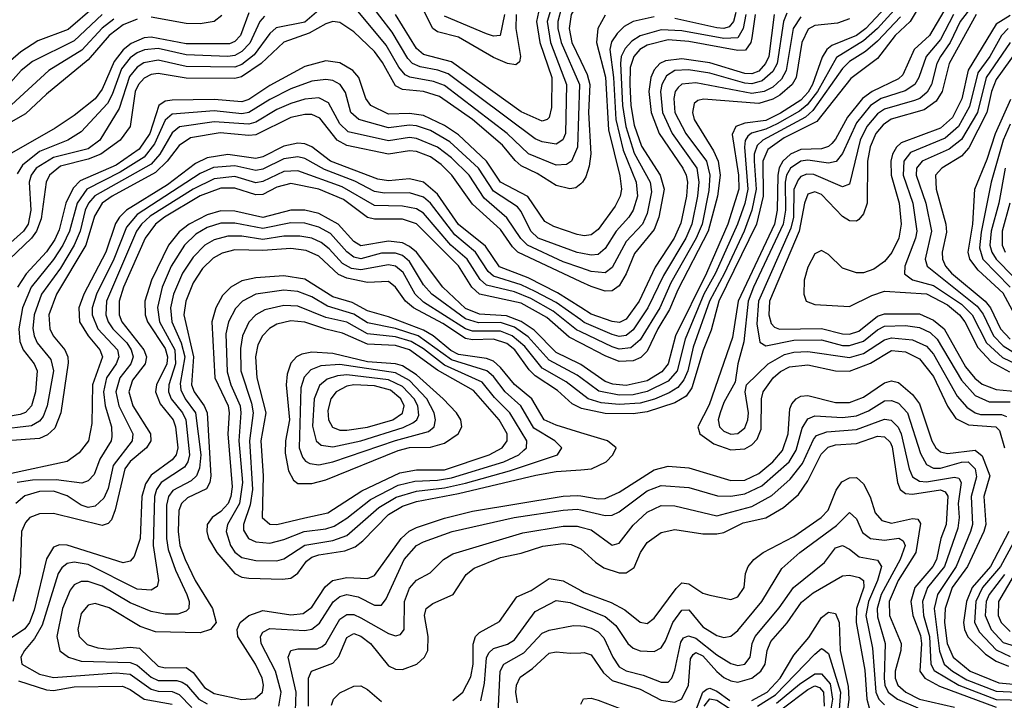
# Model space of a CAD drawing. Header units: inches. Extents: x 501365 to 657855, y 482276 to 547543.
# Tile 551 of 656: x 588394 to 591213, y 504167 to 506115. Entities that reach past the tile are written whole.
import ezdxf

# ---------------------------------------------------------------- set-up
doc = ezdxf.new("R2010")
doc.units = ezdxf.units.IN
doc.header["$MEASUREMENT"] = 0
doc.layers.add('A5580', color=7, linetype='Continuous')
doc.layers.add('A5590', color=7, linetype='Continuous')

msp = doc.modelspace()

# ---------------------------------------------------------------- linework, layer by layer
at = {"layer": 'A5580', "color": 5}
for points, elevation in [([(589814.9, 506130), (589814.5, 506090), (589828.1, 506010), (589825.2, 505994.8), (589814.1, 505985.9), (589790, 505990.3), (589750, 506006.9), (589650, 506065.7), (589590, 506080.4), (589576.5, 506090), (589516.4, 506210)], 2480), ([(589921.7, 506170), (589904, 506110), (589913.9, 506050), (589959.1, 505930), (589956.1, 505790), (589949, 505771), (589930, 505759.1), (589890, 505766), (589870, 505774.5), (589620.1, 505960.1), (589590.7, 505970.7), (589539.9, 505979.9), (589518.1, 505990), (589504.6, 506004.6), (589459.7, 506079.7), (589390, 506171)], 2540), ([(590000, 506177.3), (589972.9, 506130), (589966.6, 506090), (589974.3, 506050), (590000, 505996.4)], 2580), ([(588607.5, 506152.5), (588532.7, 506087.3), (588445.5, 506054.5), (588396.5, 506023.5), (588270, 505913.6)], 2420), ([(589270, 506160.1), (589210, 506108.7), (589128.1, 506091.9), (589110, 506075.7), (589065.4, 506014.6), (589030, 505986.8), (589010, 505979.3), (588870, 505981.2), (588790, 505999), (588748.6, 505991.4), (588730, 505979.7), (588707.7, 505952.3), (588678.7, 505861.3), (588622.8, 505770), (588590, 505745.9), (588490, 505720.8), (588441.1, 505690), (588426.5, 505670), (588421, 505650), (588425.5, 505570), (588417.6, 505530), (588404.1, 505510), (588350, 505461.4)], 2560), ([(589945.1, 506150), (589934.6, 506110), (589934.6, 506090), (589943.9, 506050), (589996.6, 505930), (589990.6, 505750), (589973.2, 505710), (589959.2, 505700.8), (589930, 505698.9), (589851, 505731), (589789.7, 505789.7), (589610, 505926.6), (589578.3, 505938.3), (589510.6, 505950.6), (589497.8, 505957.7), (589479.1, 505979.1), (589442.5, 506042.5), (589352.9, 506150)], 2560), ([(589882.2, 506150), (589873.7, 506110), (589883.4, 506050), (589917.6, 505950), (589916, 505864), (589910, 505835), (589904.2, 505830), (589890, 505825.3), (589830, 505851.2), (589630, 505994.5), (589550, 506015.6), (589530, 506032.9), (589470, 506129.9)], 2520), ([(588630.1, 506129.9), (588550, 506054.6), (588430, 505995.2), (588398.1, 505970), (588344.6, 505910)], 2440), ([(588730, 506116.9), (588690, 506100.8), (588649.7, 506070.3), (588590, 506000.7), (588470, 505902), (588410, 505845.4), (588361.5, 505818.5)], 2480), ([(589050, 506135.1), (589025.4, 506070), (589010, 506053), (588994.1, 506045.9), (588870, 506045.8), (588770, 506065.3), (588750, 506063), (588712.5, 506047.5), (588690, 506029.5), (588663.9, 505996.1), (588630, 505916.7), (588610, 505888.5), (588550, 505841.3), (588494.9, 505805.1), (588370, 505733.4)], 2520), ([(588663.3, 506116.7), (588630, 506091.2), (588572, 506028), (588476.9, 505970), (588370, 505871.6)], 2460), ([(589094.2, 506125.8), (589081.4, 506110), (589052.3, 506047.7), (589030, 506024.3), (589010, 506013.1), (588990, 506009.5), (588870, 506014.5), (588790, 506033.1), (588750.6, 506029.4), (588730, 506020.8), (588710, 506006.2), (588685.2, 505974.8), (588658.6, 505901.4), (588644.7, 505875.3), (588570, 505794.3), (588531.6, 505770), (588450, 505737.8), (588401.5, 505698.5), (588386.2, 505673.8)], 2540), ([(588972.8, 506127.2), (588950, 506110.2), (588910, 506103.8), (588870, 506104.5), (588770, 506122.8)], 2480), ([(589782.1, 506130), (589769.6, 506070.4), (589750, 506068.3), (589730, 506074.9), (589610, 506125.7)], 2460), ([(590000, 505645.5), (589986, 505634), (589969.3, 505630.7), (589930, 505640.8), (589875, 505675), (589830, 505696.5), (589812, 505712), (589776.3, 505756.3), (589690, 505830), (589595.6, 505895.6), (589550.3, 505910.2), (589490, 505915.1), (589470, 505925.7), (589432.9, 505992.9), (589410, 506024.1), (589350, 506080.7), (589310, 506107.6), (589290, 506110.2), (589270, 506103.9), (589222.8, 506077.2), (589150, 506051), (589085, 505990), (589028.7, 505951.3), (589010, 505946.6), (588870, 505948.4), (588790, 505961.7), (588770, 505958.4), (588750, 505948.4), (588733.8, 505930), (588724.7, 505910), (588710.4, 505810), (588681, 505770), (588625.8, 505730), (588590, 505716.2), (588510, 505695.6), (588478.5, 505670), (588469.3, 505650), (588454.8, 505545.2), (588441.7, 505510), (588427.1, 505490), (588343.4, 505410)], 2580), ([(590000, 505498.5), (589990, 505500.2), (589922.9, 505522.9), (589897.2, 505537.2), (589849.1, 505609.1), (589770.5, 505650), (589730.5, 505710.5), (589650, 505785.4), (589610, 505812.8), (589550, 505841.2), (589510, 505846.8), (589450, 505845.2), (589399.2, 505870), (589384.5, 505890), (589364.4, 505950), (589347.2, 505970), (589310, 505991.8), (589270, 505997.1), (589210, 505981.7), (589110, 505926.8), (589050, 505887.3), (589030, 505879.7), (588950, 505886.9), (588830, 505885.1), (588810, 505882.2), (588791.8, 505870), (588766.5, 505790), (588735.5, 505744.5), (588670, 505698.7), (588566.4, 505653.6), (588546.5, 505633.5), (588525.9, 505590), (588506.3, 505513.7), (588494.1, 505485.9), (588470, 505450.6), (588411.8, 505388.2), (588386.9, 505350)], 2620), ([(590000, 505447.3), (589990, 505449.3), (589878.3, 505490), (589857.2, 505510), (589830, 505566.5), (589819.5, 505579.5), (589750, 505624.4), (589706.9, 505690), (589625.4, 505765.4), (589570, 505797.9), (589530, 505811.3), (589510, 505813), (589450, 505805.8), (589364.7, 505830), (589341.7, 505850), (589326.5, 505906.5), (589311.1, 505930), (589290, 505940.8), (589270, 505944), (589230, 505939.6), (589170, 505917), (589110, 505887.1), (589050, 505850), (589030, 505846.2), (588950, 505854.6), (588830, 505845.1), (588810, 505827.9), (588779.7, 505760.3), (588750, 505721.8), (588681.5, 505678.5), (588585.4, 505630), (588557.7, 505590), (588535.8, 505510), (588517, 505470), (588490, 505428.7), (588426.4, 505350), (588401.7, 505290), (588391, 505230), (588393.8, 505193.8), (588403.3, 505170), (588434.8, 505130), (588444, 505110), (588438.4, 505050), (588427.2, 505010), (588410, 504991.2), (588395.2, 504984.8), (588310, 504970.5)], 2640), ([(590000, 505404.8), (589950, 505422), (589847.3, 505470), (589828.5, 505488.5), (589788.3, 505548.3), (589724, 505604), (589680.8, 505670), (589630, 505719.6), (589590, 505750.3), (589530, 505775.6), (589510, 505777.6), (589450, 505768.1), (589334.2, 505794.2), (589310, 505817.3), (589277.6, 505877.6), (589250, 505891.8), (589210, 505888), (589170, 505875.7), (589130, 505857.8), (589070, 505822), (589050, 505816.2), (588950, 505822.5), (588851.1, 505808.9), (588830, 505791.8), (588794.5, 505730), (588770, 505701.7), (588608.9, 505611.1), (588590.8, 505590), (588581.3, 505570), (588566.7, 505510), (588549.9, 505470.1), (588510, 505404.3), (588456.1, 505330), (588435.2, 505270), (588431.2, 505231.2), (588435, 505210), (588444.1, 505190), (588482.3, 505142.3), (588490.2, 505110.2), (588472.1, 505010), (588460.8, 504979.2), (588450, 504965.6), (588427, 504953), (588330, 504941.1)], 2660), ([(590000, 505365.3), (589820.2, 505450), (589804.7, 505464.7), (589770, 505514.6), (589690, 505587), (589631.2, 505670), (589600.5, 505700.5), (589570, 505722.4), (589530, 505737.8), (589510, 505739.9), (589450, 505730.7), (589330, 505755.4), (589303.1, 505770), (589253, 505833), (589230, 505843.5), (589210, 505844.2), (589170, 505835.5), (589070, 505785.8), (589050, 505783.7), (588968.1, 505791.9), (588882.6, 505777.4), (588850, 505754.8), (588815.9, 505710), (588782.4, 505677.6), (588658.1, 505610), (588630, 505590), (588607.5, 505552.5), (588583.1, 505470), (588499.2, 505330), (588477.4, 505270), (588479.6, 505230), (588489.9, 505209.9), (588522.5, 505170), (588531.5, 505150), (588532.7, 505132.7), (588511.6, 504990), (588493.8, 504946.2), (588473.1, 504926.9), (588450, 504916.7), (588357.6, 504910)], 2680), ([(590000, 505291.7), (589933.6, 505333.6), (589850, 505376.1), (589767.9, 505407.9), (589727.2, 505467.2), (589650, 505529.1), (589590, 505615.5), (589550, 505650.6), (589510, 505660.2), (589450, 505653.8), (589419, 505659), (589283.5, 505710), (589230, 505750.9), (589210, 505760.4), (589190, 505762.3), (589150, 505753.4), (589090, 505722.8), (589070, 505717.7), (588990, 505729.2), (588930, 505720.1), (588896.7, 505703.3), (588817.3, 505642.7), (588699.3, 505570), (588679.1, 505550), (588668.4, 505531.6), (588639.8, 505450), (588577.6, 505330), (588562.5, 505290), (588564.8, 505250), (588589.6, 505210), (588623.3, 505170), (588630.8, 505150), (588602.4, 505070), (588600.5, 504959.5), (588590.2, 504909.8), (588564.2, 504875.8), (588530, 504850.9), (588370, 504815.9)], 2720), ([(590000, 505255.7), (589930, 505305.9), (589870, 505337.7), (589830, 505355.9), (589750, 505380.9), (589734.6, 505394.6), (589698.8, 505450), (589639.4, 505499.4), (589570, 505590.2), (589550, 505607.7), (589510, 505619.9), (589438.3, 505618.3), (589410, 505623.4), (589353.5, 505653.5), (589266.7, 505686.7), (589210, 505717.7), (589190, 505722.9), (589150, 505717.2), (589090, 505687.8), (589070, 505683.2), (589010, 505697.4), (588948.2, 505691.8), (588910, 505674.9), (588730, 505557.6), (588699, 505521), (588662.9, 505430), (588613.4, 505330), (588601.1, 505290), (588601.2, 505270), (588617.7, 505230), (588673.5, 505170), (588677.6, 505150), (588669.4, 505130), (588642.6, 505090), (588633.3, 505050), (588638.2, 505010), (588656.1, 504950), (588657.9, 504922.1), (588655.2, 504910), (588622.7, 504857.3), (588607.1, 504812.9), (588590, 504794.8), (588571.3, 504788.7), (588498.1, 504798.1), (588430, 504797.6), (588386.7, 504790)], 2740), ([(590000, 505221.7), (589987.6, 505227.6), (589921.1, 505281.1), (589857.2, 505317.2), (589810, 505335.8), (589730, 505355.3), (589711.7, 505371.6), (589674.7, 505430), (589628.4, 505470), (589550, 505561.1), (589530, 505574), (589490, 505581.6), (589410, 505583.3), (589317, 505637), (589190, 505682.8), (589150, 505680.4), (589090, 505652), (589070, 505648.4), (589010, 505666.1), (588950, 505660), (588890, 505630.1), (588767.5, 505552.5), (588742.3, 505530), (588728.5, 505510), (588642.1, 505310), (588640.4, 505270), (588646.9, 505250), (588659.9, 505230), (588700.1, 505190), (588713.1, 505170), (588718.1, 505150), (588711.5, 505130), (588680.8, 505090), (588668.8, 505050), (588677.2, 505010), (588717.7, 504930), (588716.1, 504910), (588661.3, 504838.7), (588646.8, 504773.2), (588634.7, 504745.3), (588610, 504722.3), (588590, 504719.3), (588570, 504726), (588530, 504752.5), (588490, 504765.2), (588450, 504764.5), (588408, 504752), (588382.1, 504730)], 2760), ([(590000, 505189.2), (589966.6, 505206.6), (589902.6, 505262.6), (589830, 505303.7), (589710, 505330), (589688.3, 505350), (589650.4, 505410.4), (589530, 505531.4), (589490, 505544.7), (589410, 505544), (589390, 505549.1), (589320.4, 505600.4), (589250, 505630), (589170, 505646), (589130, 505635.8), (589090, 505615.2), (589070, 505613.7), (589010, 505633.2), (588970, 505633), (588910, 505610.9), (588808.3, 505550), (588782.5, 505530), (588753.1, 505490), (588690.6, 505350), (588678.2, 505310), (588678, 505270), (588686.4, 505250), (588748.8, 505170), (588756.9, 505150), (588752.5, 505130), (588716.3, 505083.7), (588706.4, 505050), (588717.8, 505010), (588768.1, 504930), (588768.7, 504910), (588756.8, 504890), (588709.7, 504850.3), (588695, 504830), (588667.4, 504712.6), (588656.4, 504683.6), (588647.3, 504672.7), (588630, 504667.3), (588490, 504701.3), (588450, 504701.2), (588422.9, 504690), (588410, 504675.9), (588398.8, 504650), (588394.8, 504530), (588374.1, 504450)], 2780), ([(590000, 505127.8), (589996.8, 505130), (589930, 505162.2), (589866.7, 505226.7), (589830, 505251.8), (589787.8, 505267.8), (589710, 505272.3), (589670, 505288.7), (589605.3, 505350), (589530.2, 505450), (589510, 505466.4), (589490, 505476.1), (589450, 505481.7), (589370, 505468.2), (589350, 505480.3), (589305.7, 505530), (589250, 505560.2), (589210, 505570), (589170, 505570.3), (589090, 505549.5), (589010, 505567.4), (588970, 505568.3), (588930, 505557), (588878.9, 505530), (588850, 505508.2), (588819.8, 505470), (588770.6, 505370), (588752.2, 505310), (588752.6, 505270), (588759.5, 505250), (588810, 505174.1), (588817.1, 505150), (588814.8, 505130), (588785.6, 505070), (588782.6, 505050), (588796.1, 505016.1), (588832.8, 504970), (588839.7, 504950), (588846.5, 504890), (588841.5, 504870), (588830, 504854.9), (588770, 504811.8), (588753.5, 504786.5), (588743.3, 504750), (588738.4, 504630), (588721.8, 504578.2), (588710, 504565), (588690, 504560.1), (588530, 504610.6), (588507.9, 504612.1), (588490, 504605.6), (588470, 504572.2), (588435, 504425), (588421.5, 504390), (588408.4, 504371.6), (588370, 504345.7)], 2820), ([(590000, 505090.4), (589990, 505097.7), (589910, 505140.4), (589850, 505207.5), (589810, 505235.1), (589770, 505248.3), (589707.4, 505247.4), (589670, 505258.7), (589573.4, 505330), (589550, 505356.5), (589510, 505423.4), (589490, 505439.9), (589470, 505447.3), (589430, 505446.7), (589370, 505431), (589350, 505435.9), (589330.5, 505450.5), (589283.2, 505503.2), (589250, 505521.7), (589210, 505532.4), (589170, 505533.8), (589090, 505517.1), (589010, 505533.3), (588970, 505532.6), (588930, 505520), (588898.4, 505501.6), (588865.5, 505470), (588827.8, 505410), (588801.1, 505350), (588788.3, 505291.7), (588794.1, 505250), (588837.8, 505170), (588840.2, 505130), (588820.3, 505070), (588819.9, 505050), (588827.4, 505030), (588859.6, 504990), (588869, 504970), (588880.2, 504870), (588875.1, 504850), (588865.2, 504834.8), (588798.9, 504790), (588785.3, 504770), (588779.3, 504750), (588775.4, 504610), (588791.3, 504510), (588786.9, 504493.1), (588770, 504481.9), (588730, 504484.7), (588590, 504555.3), (588550, 504562.3), (588530, 504558.5), (588514, 504546), (588504.2, 504530), (588457.7, 504382.3), (588436.1, 504343.9), (588407.6, 504310), (588397.2, 504290), (588399.5, 504270), (588450, 504241.6), (588490, 504232.6), (588670, 504245.6), (588710, 504241.7), (588770, 504198.9), (588790, 504193.4), (588830, 504191.8), (588850, 504183.9), (588886.7, 504146.7)], 2840), ([(590000, 505046.3), (589958.5, 505078.5), (589890, 505117.6), (589840.2, 505180.2), (589803.5, 505210), (589770, 505224.1), (589690, 505223.9), (589670, 505230.3), (589550, 505306.7), (589526.2, 505330), (589491.5, 505391.5), (589470, 505410), (589450, 505414), (589370, 505399.1), (589343.5, 505403.5), (589317.8, 505417.8), (589279.7, 505459.7), (589257.1, 505477.1), (589230, 505489.6), (589196, 505496), (589150, 505495.3), (589090, 505485.8), (589030, 505495.3), (588990, 505495.4), (588950, 505484.8), (588923.4, 505470), (588890, 505435.9), (588859.6, 505390), (588834.1, 505330), (588825.7, 505290), (588829.7, 505250), (588855.6, 505190), (588866.1, 505150), (588853.5, 505073.5), (588855.3, 505055.3), (588867.4, 505030), (588896.7, 504990), (588911.9, 504870), (588908.9, 504831.1), (588899.9, 504810), (588884.3, 504795.7), (588832.1, 504767.9), (588819.8, 504750), (588814, 504726), (588814.3, 504630), (588818.4, 504598.4), (588839.5, 504539.5), (588872.4, 504470), (588878.7, 504450), (588878.1, 504430), (588870, 504421.9), (588846.4, 504413.6), (588810, 504413.3), (588770, 504420.8), (588710, 504446.1), (588630, 504493.5), (588590, 504507.4), (588570, 504507.3), (588550, 504497.7), (588537.7, 504482.3), (588516.1, 504430), (588500.1, 504350), (588508.6, 504308.6), (588533.1, 504290), (588570, 504279.2), (588710, 504275.6), (588730, 504267.8), (588770, 504233.4), (588790, 504224), (588843.7, 504223.7), (588859.2, 504219.2), (588871.5, 504211.5), (588906.6, 504170), (588930, 504156.9)], 2860), ([(590000, 505003.5), (589975.9, 505015.9), (589933.9, 505053.9), (589870, 505096.1), (589852.7, 505112.7), (589811.7, 505170), (589788.1, 505188.1), (589750, 505200.9), (589690, 505198.4), (589670, 505202.5), (589605.4, 505245.4), (589521.4, 505290), (589498, 505310), (589470, 505349.9), (589450, 505365.8), (589390, 505363.3), (589330, 505375), (589306.2, 505386.2), (589250, 505438.5), (589214.3, 505454.3), (589170, 505460.5), (589090, 505454.5), (589010, 505456.1), (588973.2, 505446.8), (588947.4, 505432.6), (588917, 505403), (588890, 505362), (588869.4, 505310), (588863.9, 505270), (588891.1, 505150), (588886, 505070), (588893.4, 505050), (588922.3, 505010), (588930.7, 504990), (588941, 504810), (588937.8, 504790), (588928.1, 504771.9), (588873.7, 504746.3), (588856.5, 504730), (588849.3, 504710), (588847.1, 504650), (588852.1, 504610), (588867.3, 504570), (588896.1, 504510), (588946.1, 504430), (588956.2, 504390), (588939.6, 504370), (588910, 504360.1), (588782.9, 504362.9), (588738.3, 504378.3), (588650, 504431.9), (588610, 504444), (588590, 504439.2), (588570, 504415.8), (588559.9, 504370), (588564.2, 504350), (588587, 504327), (588617.3, 504317.3), (588650, 504313.3), (588710, 504319), (588736.2, 504316.2), (588790, 504265), (588810, 504259.7), (588870, 504261), (588890, 504246.4), (588923.2, 504203.2), (588950, 504186), (589030, 504169.3), (589068.2, 504171.8), (589088.8, 504190), (589091.7, 504210), (589087.9, 504230), (589069.2, 504270), (589018.3, 504350), (589015.9, 504370), (589024.7, 504390), (589050, 504410), (589090, 504423.8), (589170, 504411.4), (589205, 504415), (589230, 504433.6), (589268.2, 504491.8), (589289.7, 504510.3), (589330, 504518.2), (589390, 504516.1), (589410, 504524.3), (589485.6, 504630), (589508.9, 504651.1), (589530, 504662.1), (589610, 504688.8), (589690, 504708), (589950, 504751.5), (589990, 504753.5), (590000, 504751.9)], 2880), ([(590000, 504933.1), (589930, 504954.3), (589895.1, 504970), (589860.2, 505030), (589810, 505070.8), (589770, 505119.8), (589750, 505137.5), (589730, 505145.4), (589650, 505156.9), (589628.2, 505168.2), (589577.7, 505210), (589550, 505226.3), (589450, 505264.8), (589390, 505281.9), (589345.6, 505305.6), (589290, 505322.4), (589210, 505372.8), (589150, 505382.3), (589070, 505376.4), (589030, 505367.8), (588998.2, 505350), (588974.7, 505325.3), (588954.8, 505290), (588943.5, 505250), (588952.7, 505090), (588990.4, 505010.4), (588993.5, 504990), (588989.3, 504930), (589002.4, 504777.6), (588998.6, 504750), (588990.2, 504730), (588970, 504707.9), (588944.3, 504690), (588930.1, 504670), (588929, 504650), (588934.3, 504630), (588957.9, 504590), (589010, 504530.1), (589030, 504519.6), (589050, 504517), (589146.6, 504513.4), (589170, 504516.7), (589190, 504531.3), (589214.9, 504565.1), (589230, 504576.8), (589250, 504583.8), (589325, 504595), (589353.9, 504606.1), (589376.5, 504623.5), (589450, 504699.1), (589490, 504722.7), (589530, 504736.3), (589650, 504759), (589871.6, 504811.6), (589930, 504821.5), (590000, 504827)], 2920), ([(589135.8, 504150), (589142.3, 504190), (589125.9, 504250), (589085.5, 504330), (589083.5, 504350), (589090, 504362.1), (589110, 504372.9), (589210, 504366.6), (589230, 504370.9), (589251.9, 504388.1), (589291.1, 504449), (589310, 504463.7), (589330, 504469.5), (589363.1, 504463.1), (589410, 504439.5), (589430, 504439.6), (589442.7, 504457.3), (589494.9, 504570), (589529.5, 504610), (589550, 504620.5), (589632.1, 504650), (589809.8, 504690.2), (589950, 504711.3), (589990, 504714.5), (590000, 504712.2)], 2860), ([(589183.2, 504136.8), (589185.3, 504190), (589162.8, 504290), (589169.9, 504310), (589190, 504314.5), (589245.6, 504314.4), (589259.3, 504320.7), (589270.5, 504329.5), (589310, 504399.5), (589330, 504412.8), (589350, 504412.2), (589370, 504403.2), (589450, 504358.2), (589470, 504351.3), (589484.4, 504355.6), (589494.4, 504370), (589495.3, 504450), (589510, 504487.8), (589530, 504511.2), (589568.5, 504531.5), (589607.5, 504570), (589633.9, 504586.1), (589833.9, 504646.1), (589950, 504665.7), (589990, 504665.5), (590000, 504662.9)], 2840), ([(589221, 504150), (589220.6, 504230), (589229.3, 504250.7), (589290, 504273.1), (589307.4, 504292.6), (589330, 504346.9), (589350, 504357.9), (589370, 504350.9), (589398.1, 504330), (589450, 504265.9), (589470, 504256.4), (589490, 504254.8), (589531, 504270), (589552.8, 504290), (589562.5, 504310), (589563, 504350), (589552.9, 504410), (589557.6, 504430), (589576.2, 504443.8), (589635.1, 504470), (589672.5, 504527.5), (589695, 504545), (589770, 504575.6), (589830, 504588.6), (589891.5, 504608.5), (589950, 504615.8), (589972.8, 504612.8), (590000, 504601)], 2820), ([(589633.9, 504166.1), (589662.9, 504190), (589685.4, 504234.6), (589692.4, 504270), (589692.1, 504327.9), (589698.5, 504350), (589710, 504361.5), (589767.8, 504392.2), (589817, 504463), (589858.4, 504481.6), (589910, 504515.5), (589950, 504509.2), (590000, 504481)], 2780), ([(589714.5, 504165.5), (589724.4, 504215.6), (589730, 504288.9), (589736.9, 504303.1), (589750, 504314.9), (589790, 504327.3), (589810, 504339.9), (589870, 504421.3), (589930, 504452.9), (589970, 504446.6), (590000, 504434.7)], 2760), ([(589763.4, 504130), (589769.2, 504250), (589780.1, 504270), (589837.5, 504302.5), (589890, 504359.4), (589910, 504367.7), (589979.2, 504380.8), (590000, 504379.8)], 2740), ([(589819.4, 504159.4), (589814.6, 504190), (589816.5, 504210), (589827.1, 504232.9), (589862.4, 504257.6), (589910, 504302.1), (589930, 504306.1), (589970, 504301.6), (590000, 504303)], 2720), ([(588390, 504222.8), (588470, 504196.8), (588490, 504194.6), (588550, 504205.3), (588687.5, 504207.5), (588710, 504197.7), (588750, 504169.8), (588830, 504156.2)], 2820), ([(589286.6, 504153.4), (589292.4, 504170), (589310, 504188.5), (589350, 504207.7), (589370, 504208.5), (589390, 504197.9), (589430, 504163.3)], 2780)]:
    msp.add_lwpolyline(points, dxfattribs=dict(at, elevation=elevation))
for points, elevation in [([(589150, 505340.8), (589069.4, 505330), (589032, 505310), (589011.6, 505288.4), (588991.4, 505250), (588984.3, 505215.7), (588987.6, 505107.6), (588998.2, 505070), (589024.6, 505010), (589027, 504990), (589020.9, 504910), (589031.6, 504790), (589023.2, 504730), (588988.7, 504670), (588985.2, 504650), (588997.6, 504610), (589010, 504590.8), (589030, 504575.9), (589070, 504566.8), (589130, 504566.3), (589150, 504571.9), (589210, 504611.4), (589290, 504624), (589330, 504639.2), (589421.5, 504718.5), (589471.6, 504748.4), (589530, 504766.1), (589610, 504775.5), (589670, 504788.4), (589796.3, 504823.7), (589933.3, 504870), (589945.9, 504890), (589926.2, 504910), (589866.2, 504946.2), (589828.3, 505010), (589784.2, 505050), (589750, 505093.6), (589731.1, 505110), (589630, 505141.2), (589534.5, 505210), (589470, 505231.7), (589390, 505247.7), (589350, 505272.2), (589275.3, 505295.3), (589230, 505321.8), (589190, 505336.8)], 2940), ([(589150, 505297.3), (589095.5, 505284.5), (589069.7, 505270.3), (589050, 505249.4), (589031.6, 505210), (589025.7, 505174.3), (589027.2, 505110), (589057.7, 505017.7), (589062.1, 504990), (589052, 504910), (589060.3, 504770), (589053.2, 504726.8), (589034.5, 504670), (589034.3, 504654.3), (589048.3, 504630), (589070, 504620.2), (589110, 504616.9), (589150, 504627.5), (589208.4, 504650), (589270, 504657.8), (589294.2, 504665.7), (589330, 504688.3), (589398.1, 504741.9), (589477.4, 504782.6), (589525.4, 504794.6), (589590, 504796.9), (589630, 504803.6), (589779.7, 504850), (589822.5, 504870), (589837.3, 504882.7), (589844.4, 504890), (589845.9, 504910), (589797.3, 504990), (589753.4, 505033.4), (589717.7, 505077.7), (589610, 505126.5), (589550, 505173.1), (589514.4, 505194.4), (589470, 505207.9), (589390, 505215.6), (589330, 505249.8), (589270, 505263), (589190, 505295)], 2960), ([(589170, 505253.4), (589130, 505243.9), (589108.6, 505231.4), (589088.5, 505210), (589075.7, 505184.3), (589068.7, 505150), (589073.1, 505090), (589098.1, 504990), (589084.3, 504910), (589091.2, 504810), (589088, 504690), (589110, 504670.8), (589130, 504670.1), (589210, 504689.6), (589275.9, 504704.1), (589373.6, 504766.4), (589482.3, 504817.7), (589530, 504826.5), (589610, 504826.3), (589737.9, 504870), (589774.7, 504890), (589789.9, 504910), (589789.4, 504930), (589766.3, 504970), (589693.4, 505053.4), (589590, 505111.8), (589510, 505170.2), (589470, 505182.4), (589390, 505186.9), (589318.2, 505218.2), (589270, 505229), (589210, 505249.6)], 2980), ([(589230, 505163.7), (589201.8, 505158.2), (589186.3, 505150), (589170, 505131.8), (589159.4, 505100.6), (589157.1, 505070), (589166.1, 504970), (589154.8, 504910), (589154.2, 504874.2), (589163.6, 504823.6), (589177.3, 504797.3), (589190, 504787.6), (589230, 504787.2), (589270, 504798.5), (589477.6, 504882.4), (589510, 504890.2), (589570, 504891.5), (589610, 504903.2), (589648.8, 504930), (589659.6, 504950), (589656.5, 504970), (589644.2, 504990), (589606.6, 505030), (589530, 505098.5), (589490, 505124.2), (589470, 505129.8), (589390, 505136), (589290, 505159.4)], 3020), ([(589310, 505127.9), (589255.8, 505124.2), (589227, 505113), (589207.9, 505092.1), (589199, 505061), (589193.4, 504890), (589203.1, 504863.1), (589211.7, 504851.7), (589224.6, 504844.6), (589250, 504841), (589290, 504849.4), (589470, 504910.9), (589564, 504936), (589580.5, 504950), (589584.5, 504970), (589580.3, 504990), (589559.5, 505030), (589510, 505082.5), (589470, 505104.4)], 3040), ([(589330, 505098.8), (589303.9, 505096.1), (589274.2, 505085.8), (589251.9, 505068.1), (589236.4, 505030), (589231.9, 504951.9), (589242.4, 504910), (589257.3, 504897.3), (589290, 504892.9), (589370, 504909.5), (589491.9, 504948.1), (589519.2, 504960.9), (589531.2, 504970), (589536.4, 504983.6), (589533.9, 505010), (589522.9, 505030), (589490, 505065.6), (589450, 505084.2)], 3060), ([(589350, 505069.8), (589330, 505066), (589300.2, 505050), (589284.9, 505030), (589276.3, 504996.3), (589278.1, 504970), (589289.3, 504949.3), (589310, 504940.6), (589330, 504939.9), (589390, 504949.3), (589462, 504970), (589490, 504988.7), (589494.5, 505010), (589485, 505030), (589455, 505055), (589410, 505067.2)], 3080)]:
    msp.add_lwpolyline(points, close=True, dxfattribs=dict(at, elevation=elevation))
at = {"layer": 'A5590', "color": 5}
for points, elevation in [([(590975.5, 506164.5), (590943.9, 506110), (590900.7, 506070), (590850, 506003.9), (590773.4, 505946.6), (590676.1, 505823.9), (590582.7, 505777.3), (590536.3, 505743.7), (590521.9, 505710), (590522.3, 505610), (590503.6, 505530), (590395.4, 505310), (590373.9, 505226.1), (590351, 505169), (590318.1, 505061.9), (590302.3, 505037.7), (590270, 505018.5), (590190, 504993.2), (590150, 504986.9), (590070, 504988), (590002.3, 505002.3), (590000, 505003.5)], 2880), ([(590873.2, 506150), (590816.1, 506090), (590789.7, 506070.3), (590719, 506041), (590704.6, 506030), (590691.9, 506008.1), (590663.8, 505930), (590651.8, 505908.2), (590630, 505884.5), (590572.6, 505847.4), (590530, 505826.6), (590470, 505818.7), (590444.6, 505810), (590433.6, 505786.4), (590452.3, 505670), (590452.4, 505630), (590421, 505530), (590360.1, 505390), (590271.7, 505210), (590250, 505130), (590232.8, 505107.2), (590190, 505081.6), (590130, 505067.7), (590091.7, 505071.7), (590070, 505079.7), (590000, 505127.8)], 2820), ([(590897.5, 506142.5), (590850, 506090), (590810, 506055), (590732.6, 506007.4), (590677.8, 505910), (590648.3, 505871.7), (590626.1, 505853.9), (590562.5, 505817.5), (590530, 505802), (590489.5, 505790.5), (590478.3, 505781.7), (590470.5, 505769.5), (590468.7, 505750), (590478.7, 505630), (590470, 505589.5), (590448.6, 505530), (590386.3, 505390), (590353, 505330), (590299.2, 505200.8), (590276.6, 505110), (590250, 505080.3), (590190, 505050.9), (590150, 505041.8), (590110, 505040.2), (590052, 505052), (590000, 505090.4)], 2840), ([(591130, 506165.7), (591086.4, 506110), (591058, 506050), (591030.4, 506010), (591019.9, 505990), (591004.1, 505930), (590992, 505908), (590970.7, 505890), (590956.1, 505883.9), (590870, 505859.5), (590850, 505845.5), (590819.7, 505810), (590800.7, 505770), (590770, 505644.1), (590750, 505636.6), (590667.6, 505672.4), (590647.1, 505672.9), (590630, 505666.1), (590622.7, 505657.3), (590610.7, 505629.3), (590609.3, 505550), (590601.6, 505518.4), (590509.3, 505310), (590504.5, 505244.5), (590512.5, 505192.5), (590530, 505182.1), (590610, 505198.3), (590690, 505198.7), (590750, 505182.7), (590770, 505182.2), (590810, 505195.4), (590850, 505227.7), (590870, 505237.8), (590930, 505239.8), (590970, 505234.4), (591000.3, 505220.3), (591021.1, 505201.1), (591090, 505083), (591130, 505039.3), (591170, 505021.2), (591230, 505021)], 2960), ([(590590, 506134.1), (590580.6, 506110), (590562.8, 505990), (590550, 505966.7), (590519.5, 505940.5), (590490, 505932.1), (590470, 505933.5), (590370, 505961.8), (590308.5, 505971.5), (590270, 505970.1), (590245.5, 505954.5), (590232.5, 505930), (590228.7, 505910), (590233.9, 505850), (590261.9, 505790), (590332.4, 505690), (590338.6, 505650), (590334.1, 505610), (590318.7, 505530), (590301.3, 505490), (590236.7, 505383.3), (590191.8, 505290), (590150, 505227.5), (590130, 505210.9), (590110, 505208.5), (590090, 505214.3), (590010, 505248.5), (590000, 505255.7)], 2740), ([(590499.6, 506130), (590490, 506063.1), (590487.3, 506050), (590471.6, 506028.4), (590450, 506027.2), (590310, 506052.8), (590250, 506057.2), (590190, 506042.6), (590169.7, 506030.3), (590151.8, 506010), (590141.7, 505978.3), (590140.3, 505930), (590143.7, 505870), (590153.5, 505813.5), (590173.7, 505753.7), (590227.8, 505670), (590239.4, 505630), (590223.8, 505550), (590210, 505515.1), (590153.6, 505446.4), (590130, 505388), (590110, 505353.9), (590090, 505339.2), (590070, 505337.9), (590030, 505351.2), (590000, 505365.3)], 2680), ([(590553.9, 506130), (590538.6, 506010), (590528.9, 505990), (590510, 505967.6), (590490, 505960.7), (590470, 505961), (590370, 505991.4), (590290, 506002.8), (590242.6, 505997.4), (590226.6, 505990), (590210, 505972.1), (590201, 505950), (590195.3, 505910), (590201.8, 505850), (590224.3, 505790), (590292.7, 505690), (590302, 505670), (590305.6, 505650), (590302.8, 505610), (590286.7, 505533.3), (590267.9, 505490), (590213.4, 505406.6), (590167.5, 505310), (590130, 505258.3), (590111.1, 505248.9), (590090, 505250.9), (590030, 505272.8), (590000, 505291.7)], 2720), ([(590473, 506130), (590465.7, 506090), (590450, 506063.8), (590410, 506061.5), (590290, 506083.3), (590230, 506085.9), (590170, 506068.8), (590146.2, 506053.8), (590126.9, 506033.1), (590115.9, 506010), (590113.7, 505990), (590120.1, 505870), (590128.8, 505810), (590153.4, 505733.4), (590199.4, 505650), (590203, 505623), (590190, 505560.6), (590177.3, 505530), (590130, 505480.6), (590090, 505405.8), (590070, 505390.9), (590030, 505394.5), (590000, 505404.8)], 2660), ([(590070, 506128.5), (590049, 506090), (590045, 506050), (590071.2, 505951.2), (590080, 505800), (590112.1, 505667.9), (590117, 505630), (590113, 505610), (590098.5, 505581.5), (590050, 505514.7), (590030, 505499.2), (590010, 505496.7), (590000, 505498.5)], 2620), ([(590916.1, 506123.9), (590850, 506054), (590815.5, 506024.5), (590770, 505995.9), (590750, 505975.6), (590665, 505855), (590643.3, 505836.7), (590521.4, 505770), (590505.3, 505754.7), (590497.2, 505730), (590496.4, 505710), (590502.2, 505630), (590490.4, 505569.6), (590467.8, 505510), (590412, 505390), (590369.2, 505310), (590322.5, 505177.5), (590307.1, 505110), (590295.6, 505084.4), (590277.8, 505062.2), (590253.3, 505046.7), (590210.9, 505029.1), (590170, 505017.4), (590110, 505014.1), (590058.7, 505018.7), (590021.1, 505030), (590000, 505046.3)], 2860), ([(590210, 506123.3), (590150, 506110), (590124.5, 506095.5), (590104.2, 506075.8), (590088.5, 506051.5), (590083.6, 506030), (590093.7, 505950), (590101, 505830), (590121.4, 505741.4), (590158.8, 505650), (590162.7, 505610), (590150.7, 505570), (590138.2, 505550), (590101.5, 505510), (590070, 505460.3), (590050, 505443.5), (590030, 505441.2), (590000, 505447.3)], 2640), ([(590630, 506123.1), (590608.7, 506090), (590588.8, 505970), (590574.9, 505945.1), (590550, 505921.7), (590525.8, 505910), (590490, 505904.4), (590330, 505934.6), (590290, 505931.2), (590278.7, 505921.3), (590270.4, 505910), (590266.4, 505890), (590270, 505850), (590300.8, 505790), (590360.2, 505710), (590370.2, 505670.2), (590366.6, 505626.6), (590347.6, 505530), (590330.8, 505490), (590258.4, 505361.6), (590226.2, 505290), (590170, 505198.7), (590143.8, 505176.2), (590110, 505172.6), (590090, 505178.5), (590000, 505221.7)], 2760), ([(590770, 506117.5), (590735.1, 506104.9), (590670, 506098.6), (590651.4, 506088.6), (590633.1, 506050), (590616.7, 505950), (590605.4, 505930), (590570, 505899.4), (590550, 505888), (590510, 505875.8), (590352.1, 505887.9), (590335.8, 505884.2), (590324.7, 505875.3), (590319.9, 505850), (590324.7, 505830), (590380, 505740), (590393.6, 505710), (590399.5, 505670), (590391.4, 505610), (590365.2, 505510), (590278.4, 505341.6), (590254.3, 505285.7), (590220.7, 505230), (590190, 505166.2), (590172.1, 505147.9), (590150, 505138.6), (590110, 505136.6), (590070, 505152.8), (590000, 505189.2)], 2780), ([(590444.1, 506135.9), (590437.8, 506110), (590425.3, 506094.7), (590410, 506090.2), (590390, 506091.9), (590270, 506118.3)], 2640), ([(591039.9, 506140.1), (590998.5, 506070), (590955, 506030), (590922.4, 505957.6), (590910, 505946.2), (590834.4, 505910), (590807.2, 505890), (590763.6, 505836.4), (590730, 505772.9), (590719.3, 505760.7), (590710, 505752.5), (590690, 505745.6), (590630, 505743.8), (590600.8, 505730), (590578.5, 505710), (590568.4, 505691.6), (590564.1, 505670), (590562.6, 505570), (590554.8, 505530), (590451.3, 505310), (590434.4, 505205.6), (590367.4, 505012.6), (590335, 504950), (590341, 504930), (590380.9, 504900.9), (590430, 504884.1), (590470, 504886.6), (590490, 504897.9), (590505.4, 504914.6), (590516.5, 504943.5), (590518.1, 505030), (590522.7, 505050), (590550.8, 505090), (590571.8, 505108.1), (590598.2, 505121.8), (590650, 505127), (590730, 505110), (590770, 505109.6), (590830, 505132.5), (590890, 505167.9), (590930, 505164.3), (590970, 505144.6), (591010, 505094.3), (591050, 505009.2), (591074, 504974), (591110, 504955.2), (591188.3, 504950), (591199.3, 504939.3), (591213.6, 504890)], 2920), ([(591067.6, 506130), (591030, 506059), (590988.9, 506010), (590968.7, 505950), (590957.1, 505930), (590928.7, 505911.3), (590860.8, 505890), (590829.8, 505870), (590790, 505820.5), (590750, 505732.1), (590731.1, 505708.9), (590710, 505704.5), (590650, 505712.9), (590630, 505710.3), (590601.1, 505690), (590589.6, 505670.4), (590585.8, 505650), (590586.2, 505570), (590579.8, 505530), (590494.5, 505350), (590479.7, 505310), (590467.2, 505192.8), (590450, 505129.7), (590442, 505078), (590410, 505019.6), (590398.9, 504990), (590394.1, 504970), (590397.9, 504950), (590410, 504937.1), (590430, 504928.9), (590450, 504931.1), (590470, 504947.2), (590478.8, 504970), (590480.1, 504990), (590470.6, 505050), (590474.5, 505070), (590537.1, 505130), (590583.4, 505156.6), (590610, 505164), (590650, 505165.1), (590770, 505148.7), (590810, 505159.8), (590870, 505198.9), (590890, 505204.6), (590950, 505198.4), (590990, 505181.1), (591010, 505157.9), (591077.6, 505037.6), (591105.7, 505005.7), (591129.6, 504989.6), (591145.1, 504985.1), (591205.2, 504985.2), (591219.1, 504979.1)], 2940), ([(591132.7, 506130), (591055.4, 505990), (591035.3, 505910), (591018.1, 505881.9), (590983.1, 505856.9), (590889.2, 505830.8), (590865.7, 505814.3), (590845.3, 505790), (590828.7, 505751.3), (590821.3, 505710), (590820.2, 505590), (590810, 505559.1), (590796.4, 505543.6), (590790, 505538.5), (590770, 505539.5), (590750, 505552.2), (590690, 505615.2), (590670, 505622.4), (590650, 505615.9), (590640.5, 505590), (590625.9, 505510), (590540.5, 505310), (590538.6, 505270), (590545.2, 505245.2), (590554.7, 505234.7), (590569.2, 505229.2), (590690, 505231.1), (590750, 505216.1), (590770, 505215.3), (590796, 505224), (590850, 505266.6), (590870, 505273.5), (590970, 505273.6), (591010, 505255.5), (591041.2, 505230), (591102, 505122), (591128.9, 505088.9), (591150, 505071.8), (591190, 505056.4), (591270, 505048.7)], 2980), ([(591230, 506127.7), (591190, 506102.2), (591109.3, 505970.7), (591091.6, 505888.4), (591064.3, 505835.7), (591030, 505804.9), (590917.6, 505762.4), (590904.2, 505750), (590893.1, 505730), (590888.2, 505710), (590888.8, 505670), (590911.7, 505590), (590917.6, 505530), (590911.1, 505490), (590891.4, 505448.6), (590870, 505423.3), (590839, 505401), (590810, 505390.9), (590790, 505390.3), (590750, 505403.9), (590710, 505443.1), (590690, 505454.7), (590670, 505445.4), (590650, 505407.2), (590639.5, 505370), (590638.5, 505330), (590645.7, 505310), (590670, 505299.9), (590770, 505294.7), (590833.9, 505326.1), (590870, 505338), (590990, 505330.2), (591050, 505299.2), (591084.4, 505270), (591099.7, 505250), (591136.8, 505176.8), (591175.5, 505135.5), (591227.6, 505107.6)], 3020), ([(591224.1, 506090), (591205.2, 506070), (591171.1, 506010), (591136.9, 505963.1), (591113.5, 505866.5), (591082.1, 505810), (591044.1, 505775.9), (590944.8, 505735.2), (590924.9, 505710), (590923, 505670), (590951.3, 505590), (590962.1, 505510), (590958.7, 505490), (590928.4, 505410), (590927.4, 505387.4), (590950.5, 505370.5), (591010, 505354.2), (591090, 505301.1), (591120.7, 505270), (591162.3, 505190), (591208.1, 505148.1), (591250, 505127.8)], 3040), ([(591229.5, 506050.5), (591161.3, 505950), (591136.6, 505850), (591090, 505771.9), (591055.2, 505744.8), (590977.6, 505710), (590962, 505690), (590960.6, 505670), (590988.4, 505590), (591004.9, 505510), (590986.8, 505430), (590991.9, 505410), (591135.5, 505295.5), (591152.3, 505272.3), (591181.9, 505210), (591210, 505181.3), (591250, 505157.2)], 3060), ([(591250.6, 506029.4), (591190, 505943.7), (591176.5, 505910), (591163, 505850), (591111.3, 505748.6), (591090, 505725.1), (591033.7, 505690), (591016.1, 505670), (591017.7, 505630), (591046, 505530), (591047.3, 505507.3), (591034.8, 505450), (591035.6, 505430), (591044.8, 505410), (591061.8, 505390), (591158.6, 505310), (591173.4, 505290), (591201.7, 505230), (591230, 505200.6)], 3080), ([(590000, 505996.4), (590018.3, 505958.3), (590026.3, 505930), (590022.5, 505850), (590028.9, 505731.1), (590024.3, 505695.7), (590014.4, 505665.6), (590005.4, 505650), (590000, 505645.5)], 2580), ([(591243.3, 505270), (591210, 505332.3), (591138.4, 505398.4), (591114.2, 505430), (591109.7, 505450), (591122.6, 505530), (591128.7, 505630), (591164, 505716), (591187.9, 505790), (591232.1, 505887.9)], 3120), ([(591230, 505815.9), (591209.3, 505770), (591175.2, 505650), (591146.7, 505506.7), (591141.9, 505461.9), (591151.2, 505430), (591229.5, 505350)], 3140), ([(591215.1, 505690), (591197.1, 505590), (591175.6, 505510), (591171.9, 505470), (591177.1, 505450), (591189.6, 505429.6), (591239, 505379)], 3160), ([(591228.5, 505590), (591206.9, 505510), (591206.9, 505470), (591215.5, 505450)], 3180), ([(590000, 504751.9), (590050, 504743.8), (590070, 504745), (590110, 504762.7), (590210, 504826.3), (590250, 504837.6), (590310, 504832.6), (590430, 504796.1), (590470, 504796.8), (590510, 504816.1), (590550.4, 504850), (590577.9, 504882.1), (590593.7, 504930), (590598.7, 505001.3), (590604.2, 505015.8), (590616.6, 505030), (590630, 505037.2), (590650, 505039.8), (590730, 505019.1), (590770, 505019.2), (590810, 505034.4), (590870, 505075.3), (590890, 505081.2), (590910, 505077.1), (590950, 505042.2), (590970, 505015.2), (591005.3, 504910), (591016.7, 504890), (591030, 504878.5), (591050, 504873.9), (591130, 504883.2), (591150, 504866.4), (591172, 504810), (591154.8, 504750), (591159.9, 504670), (591154.3, 504650), (591108, 504550), (591063.6, 504490), (591043.2, 504430), (591042.1, 504390), (591049.8, 504329.8), (591066.5, 504290), (591114.9, 504250), (591197.2, 504217.2), (591250, 504212.3)], 2880), ([(590000, 504712.2), (590070, 504696), (590090, 504696.5), (590110, 504706.7), (590190, 504766.9), (590230, 504781.7), (590310, 504776.2), (590392.2, 504752.2), (590430, 504751.4), (590470, 504758.2), (590519, 504781), (590597.1, 504850), (590617.4, 504882.6), (590634.1, 504945.9), (590650, 504972.8), (590670, 504981.3), (590750, 504976.4), (590790, 504981.2), (590824.3, 504995.7), (590870, 505024), (590890, 505025.6), (590910, 505017.7), (590936.1, 504990), (590973.2, 504873.2), (590990, 504842.1), (591010, 504831.9), (591030, 504831.7), (591090, 504848.5), (591109.6, 504849.6), (591130, 504829.2), (591133.1, 504806.9), (591118.1, 504750), (591121.6, 504670), (591115.8, 504650), (591074.7, 504550), (591022.1, 504470), (591012, 504430), (591027.2, 504307.2), (591041.2, 504270), (591064.6, 504250), (591105.6, 504225.6), (591190, 504193.3), (591250, 504190.2)], 2860), ([(590000, 504662.9), (590030, 504654.8), (590090, 504610.8), (590110, 504617), (590150, 504668.3), (590190, 504705.8), (590230, 504724.3), (590270, 504723.8), (590390, 504695.4), (590490, 504721.8), (590547.2, 504752.8), (590600, 504800), (590635.3, 504844.7), (590666.2, 504913.8), (590675.3, 504924.7), (590704.6, 504935.4), (590790, 504941.9), (590870, 504971.8), (590889.3, 504969.3), (590908.6, 504948.5), (590917.6, 504930), (590940.5, 504830), (590950, 504806.5), (590970, 504794.5), (590990, 504792.5), (591070, 504805.8), (591082.9, 504802.9), (591089.4, 504790), (591081, 504730), (591084.1, 504690), (591080.1, 504659.9), (591041.7, 504550), (590993.3, 504490), (590978.5, 504450), (590981.4, 504410), (590998.6, 504350), (591003, 504270), (591012.5, 504252.5), (591082.7, 504210), (591190, 504169.6), (591270, 504167.6)], 2840), ([(590000, 504827), (590030.6, 504829.4), (590072.5, 504850), (590092.2, 504870), (590101.1, 504890), (590076.4, 504910), (590000, 504933.1)], 2920), ([(590000, 504601), (590000.7, 504600.7), (590042, 504562), (590066.6, 504546.6), (590110, 504532.3), (590130, 504532.1), (590152.9, 504547), (590171.7, 504590), (590190, 504618.3), (590230, 504647.5), (590270, 504655.6), (590350, 504643.1), (590390, 504643.4), (590410, 504647.5), (590465.3, 504674.7), (590530, 504689.1), (590581, 504719), (590623.8, 504756.2), (590650, 504795), (590688.3, 504871.7), (590708.2, 504891.8), (590730, 504898.6), (590790, 504902.1), (590850, 504923.3), (590870, 504921.4), (590886, 504906), (590892.2, 504892.2), (590906.9, 504790), (590915, 504770), (590930, 504759.4), (590950, 504757.2), (591030, 504769.6), (591043.4, 504763.4), (591051, 504751), (591046.3, 504670), (591031.4, 504630), (591019.1, 504570), (591008, 504550), (590957, 504490), (590944.9, 504450), (590950.9, 504410), (590972.6, 504352.6), (590976.2, 504330), (590971.1, 504250), (590985.3, 504230), (591027.8, 504207.8), (591190, 504147)], 2820), ([(590000, 504481), (590010, 504475.3), (590087.2, 504447.2), (590126.2, 504426.2), (590170, 504391.1), (590190, 504386.9), (590210, 504402), (590273, 504487), (590290, 504503.6), (590310, 504500.5), (590350, 504473.7), (590370, 504467.5), (590430, 504456), (590450, 504463.2), (590467.8, 504490), (590471.8, 504530), (590479.1, 504550), (590496.2, 504570), (590522.8, 504590), (590610, 504635.9), (590688.5, 504690), (590708.5, 504711.5), (590731.1, 504768.9), (590748, 504792), (590770, 504803.4), (590790, 504804.6), (590810, 504787.1), (590829.1, 504749.1), (590843.6, 504703.6), (590861.9, 504681.9), (590890, 504674.1), (590950, 504687.7), (590965.8, 504685.8), (590973.4, 504673.4), (590959.9, 504590), (590908.7, 504510), (590883.4, 504450), (590884.2, 504410), (590917.4, 504330), (590916.5, 504310), (590900.7, 504250), (590900.5, 504230), (590907.7, 504210), (590930.9, 504190), (590970, 504170.2), (591070, 504147.3)], 2780), ([(590000, 504434.7), (590070, 504406.9), (590101, 504381), (590134.9, 504330), (590150, 504316.2), (590170, 504308.5), (590210, 504306.5), (590230, 504317.1), (590242.9, 504337.1), (590263.5, 504390), (590290, 504424.7), (590310, 504425.8), (590350, 504377.6), (590390, 504352.3), (590410, 504347.1), (590430, 504350.1), (590450, 504367.2), (590519.1, 504450), (590575.9, 504544.1), (590627.9, 504590), (590732.8, 504667.2), (590770, 504704.8), (590790, 504686.7), (590807.1, 504647.1), (590829.4, 504630), (590870, 504625.2), (590911.4, 504631.4), (590923.4, 504623.4), (590929.1, 504610), (590914.9, 504570), (590860.5, 504470), (590848.8, 504430), (590850, 504406.3), (590871.9, 504330), (590868.6, 504230), (590870.9, 504210), (590880, 504190), (590907.3, 504170), (590965.7, 504145.7)], 2760), ([(591225.8, 504650), (591173.3, 504550), (591121, 504490), (591104.3, 504450), (591096.5, 504390), (591099.2, 504370), (591108.7, 504348.7), (591159.3, 504299.4), (591190, 504278.9), (591224.6, 504264.6)], 2920), ([(591256.6, 504650), (591202.1, 504550), (591150.7, 504490), (591131.9, 504450), (591127.9, 504390), (591141.7, 504361.7), (591190, 504311.1), (591230, 504292.4)], 2940), ([(590000, 504379.8), (590010, 504379.2), (590030, 504373), (590050, 504362.5), (590066.1, 504346.1), (590092.1, 504290), (590110, 504262.9), (590130, 504251), (590179.1, 504239.1), (590230, 504218.7), (590250, 504218.6), (590260.6, 504230), (590270, 504253.6), (590286.7, 504333.3), (590294.2, 504345.8), (590308.3, 504351.7), (590330, 504344.9), (590390, 504296.8), (590430, 504272.7), (590450, 504266.7), (590469.9, 504270.1), (590484.8, 504290), (590490.9, 504330), (590499.7, 504350), (590568.1, 504431.9), (590609.8, 504490.2), (590698.1, 504561.9), (590730, 504603.1), (590750, 504610.1), (590770, 504599.9), (590797.3, 504577.3), (590850, 504568.6), (590861.3, 504550), (590850.3, 504510.3), (590824.4, 504450), (590816.7, 504410), (590835.8, 504315.8), (590845, 504190), (590853.3, 504170), (590870, 504154.3)], 2740), ([(590000, 504303), (590010, 504303.4), (590030, 504296.9), (590065.2, 504245.2), (590090, 504223.4), (590170, 504199.3), (590230, 504167.2), (590270, 504161.2), (590290, 504171), (590308.4, 504210), (590314.2, 504285.8), (590321.7, 504298.3), (590330, 504303.9), (590350, 504294), (590390, 504249.2), (590410, 504232.1), (590430, 504222.7), (590450, 504219.1), (590490, 504230.5), (590516.2, 504250), (590527.9, 504270), (590534, 504310), (590544.4, 504335.6), (590591.3, 504388.7), (590632, 504448), (590665.7, 504474.3), (590750, 504523.6), (590770, 504525.6), (590798.1, 504518.1), (590809.8, 504509.8), (590811.1, 504491.1), (590789.7, 504430), (590788.9, 504390), (590813.4, 504253.4), (590819.6, 504170), (590825.6, 504145.6)], 2720), ([(591213.1, 504526.9), (591169.2, 504470), (591161.2, 504450), (591158.1, 504410), (591175.2, 504370), (591210, 504332.7), (591310, 504302.1)], 2960), ([(591238.4, 504521.6), (591196.5, 504450), (591195.1, 504410), (591204, 504390), (591230, 504364.3)], 2980), ([(590490, 504166), (590533.8, 504190), (590570.9, 504230), (590610, 504296.3), (590652.8, 504347.2), (590690, 504404.1), (590710, 504419.4), (590730, 504415.8), (590740.4, 504390), (590743.1, 504310), (590766.2, 504206.2), (590767.6, 504170), (590758.1, 504090)], 2680), ([(590505.9, 504150), (590557.7, 504182.3), (590670, 504298.6), (590690, 504315), (590693.7, 504313.7), (590710, 504300.5), (590743.5, 504190), (590739.8, 504140.2)], 2660), ([(590561, 504159), (590626.5, 504213.5), (590670, 504243.1), (590690, 504243.2), (590714.1, 504214.1), (590721.4, 504170), (590714.3, 504130)], 2640), ([(590319.5, 504110), (590349.3, 504190.7), (590361.5, 504198.5), (590370, 504201.7), (590390, 504193.5), (590426.7, 504166.7)], 2680), ([(590577.1, 504142.9), (590650, 504198.3), (590670, 504208.1), (590683.6, 504203.6), (590695.6, 504190), (590696.8, 504150)], 2620), ([(590000, 504156.1), (590008.4, 504171.6), (590030, 504172.9), (590050, 504167.4), (590130, 504137.1)], 2680), ([(590353.9, 504150), (590370, 504171.6), (590390, 504167.6), (590424.7, 504144.7)], 2660)]:
    msp.add_lwpolyline(points, dxfattribs=dict(at, elevation=elevation))

doc.saveas('drawing.dxf')
